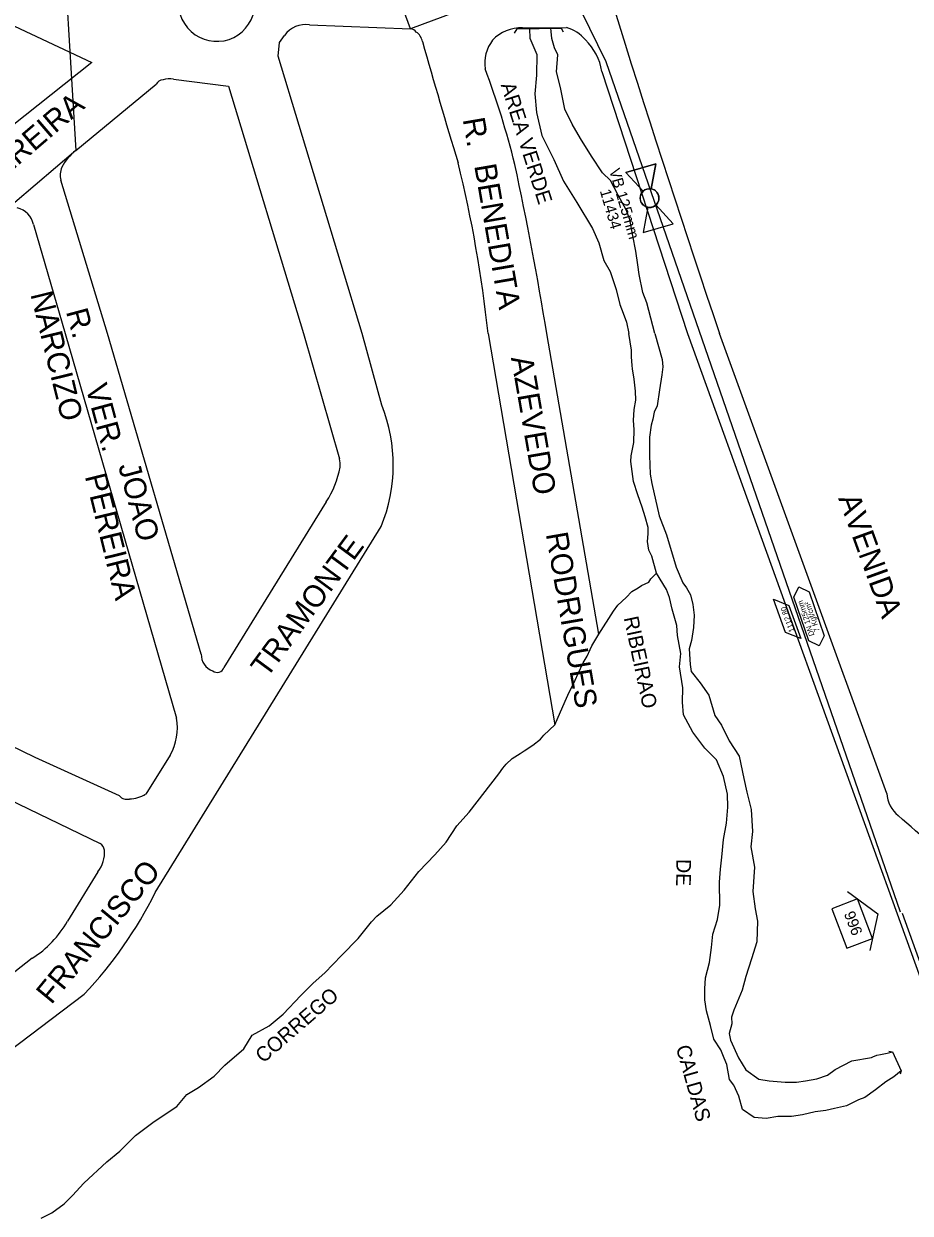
# Model space of a CAD drawing. Extents: x 325709 to 364434, y 7573432 to 7597073.
# Drawn here: x 338528.6 to 338770.3, y 7587762.1 to 7588086.4 of the extents above; entities that cross this region are included whole.
import ezdxf

# ---------------------------------------------------------------- set-up
doc = ezdxf.new("R2010")
doc.units = 0
for name, color, linetype in [('EDIFEXISTENT', 7, 'Continuous'), ('EDIFIDENTIF', 7, 'Continuous'), ('EDIFOBRAEXIS', 7, 'Continuous'), ('FORMATO', 7, 'Continuous'), ('LIMITE_BAIRROS_MUNICIPIOS', 7, 'Continuous'), ('LOGRADOURO', 7, 'Continuous'), ('LOGRADOURO_TEXTO', 7, 'Continuous'), ('NUM_REF', 7, 'Continuous'), ('SIMBOLO', 7, 'Continuous'), ('TEXTO', 7, 'Continuous'), ('TUBO_PEAD_GN_125', 7, 'Continuous'), ('VALVULA_PEAD_125', 7, 'Continuous')]:
    doc.layers.add(name, color=color, linetype=linetype)

# ---------------------------------------------------------------- blocks, each defined once
blk = doc.blocks.new('VALVULA_PEAD_DN_125')
at = {"layer": 'VALVULA_PEAD_125'}
for points in [[(-1.14, 0.57), (-4.25, 2.13), (-4.25, -2.13), (-1.14, -0.57)], [(-1.14, -0.57), (-4.25, -2.13), (-4.25, 2.13), (-1.14, 0.57)], [(1.14, -0.57), (4.25, -2.13), (4.25, 2.13), (1.14, 0.57)], [(1.14, -0.57), (4.25, -2.13), (4.25, 2.13), (1.14, 0.57)]]:
    blk.add_lwpolyline(points, dxfattribs=at)
blk.add_circle((0, 0), 1.28, dxfattribs=at)
for start, end in [(90, 270), (153.4349, 206.5651), (270, 90), (0, 26.5651), (333.4349, 0)]:
    blk.add_arc((0, 0), 1.28, start, end, dxfattribs=at)
blk = doc.blocks.new('NUM_REF')
at = {"layer": 'NUM_REF'}
blk.add_lwpolyline([(-4.3125, 0.9375), (0, 3.75), (4.3125, 0.9375)], dxfattribs=at)
blk.add_lwpolyline([(2.875, -1.875), (2.875, 1.875), (-2.875, 1.875), (-2.875, -1.875)], close=True, dxfattribs=at)

msp = doc.modelspace()

# ---------------------------------------------------------------- linework, layer by layer
at = {"layer": 'EDIFEXISTENT'}
for p, q in [((338662.44, 7588083.88), (338663.12, 7588085.07)), ((338663.12, 7588085.07), (338675.13, 7588085.24)), ((338675.13, 7588085.24), (338675.69, 7588084.26)), ((338764.43, 7587806.26), (338765.47, 7587806.07)), ((338765.47, 7587806.07), (338767.81, 7587800.88)), ((338767.81, 7587800.88), (338767.49, 7587799.99))]:
    msp.add_line(p, q, dxfattribs=at)
at = {"layer": 'EDIFOBRAEXIS'}
for points in [[(338666.51, 7588085.05), (338666.58, 7588082.49), (338668.52, 7588078), (338668.41, 7588072.4), (338667.97, 7588067.35), (338668.41, 7588062.26), (338669.88, 7588055.92), (338673.15, 7588049.43), (338675.73, 7588043.45), (338679.43, 7588037.7), (338683.64, 7588030.56), (338685.36, 7588026.65), (338686.75, 7588021.82), (338688.49, 7588018.9), (338690.13, 7588013.92), (338691.1, 7588009.85), (338691.98, 7588007.5), (338692.93, 7588005.02), (338693.61, 7588001.91)], [(338700.67, 7588001.91), (338698.52, 7588010.31), (338697.43, 7588013.09), (338696.35, 7588018.07), (338695.98, 7588020.7), (338695.49, 7588024.37), (338694.62, 7588028.55), (338693.85, 7588033), (338692.87, 7588035.7), (338690.68, 7588039.71), (338688.58, 7588043.67), (338686.41, 7588045.73), (338683.36, 7588050.27), (338680.35, 7588055.16), (338678.14, 7588059.02), (338676.14, 7588063.11), (338674.95, 7588069.03), (338673.83, 7588073.28), (338674.25, 7588077.94), (338673.34, 7588079.86), (338672.61, 7588082.41), (338672.4, 7588084.34), (338672.31, 7588085.22)], [(338533.42, 7587760.74), (338536.3, 7587762.18), (338539.66, 7587764.61), (338541.88, 7587766.91), (338545.05, 7587770.25), (338551.28, 7587776.1), (338554.84, 7587779.01), (338559.05, 7587783.25), (338564.2, 7587787.03), (338570.36, 7587791.13), (338573.13, 7587794.39), (338576.24, 7587796.32), (338580.56, 7587799.46), (338583.46, 7587802.42), (338588.58, 7587806.84), (338590.91, 7587810.61), (338595.56, 7587813.2), (338599.37, 7587816.35), (338604.16, 7587821.42), (338607.56, 7587824.77), (338610.72, 7587827.65), (338615.25, 7587832.3), (338619.82, 7587836.94), (338623.44, 7587841.56), (338624.88, 7587843.06), (338628.71, 7587846.18), (338632.29, 7587850.16), (338636.29, 7587855.2), (338640.65, 7587859.77), (338643.8, 7587863.27), (338646.64, 7587867.67), (338650.04, 7587871.4), (338658.09, 7587881.9), (338659.25, 7587883.38), (338660.13, 7587884.52), (338661.74, 7587886.1), (338663.96, 7587887.46), (338665.03, 7587888.13), (338667.43, 7587889.69), (338669.47, 7587891.35), (338670.43, 7587892.4), (338673.38, 7587895.21), (338676.23, 7587901.72), (338676.98, 7587903.32), (338678.98, 7587907.44), (338679.78, 7587909.25), (338681.08, 7587912.1), (338682.24, 7587913.96), (338682.99, 7587915.74), (338683.49, 7587916.8), (338685.4, 7587919.94), (338689.37, 7587926.22), (338690.55, 7587927.83), (338692.84, 7587929.95), (338694.41, 7587931.61), (338696.07, 7587932.58), (338697.01, 7587933.22), (338699.03, 7587934.17), (338699.58, 7587935.06), (338701.15, 7587936.62), (338699.88, 7587941.23), (338698.98, 7587942.85), (338698.63, 7587945.2), (338698.82, 7587947.29), (338698.81, 7587949.09), (338698.01, 7587951.92), (338697.18, 7587954.58), (338696.04, 7587957.92), (338694.8, 7587961.62), (338694.16, 7587967.01), (338694.2, 7587968.61), (338694.94, 7587972.22), (338694.99, 7587975.8), (338694.8, 7587978.23), (338694.98, 7587981.22), (338695.5, 7587983.79), (338695.41, 7587986.24), (338695.06, 7587989.52), (338694.54, 7587992.28), (338694.5, 7587993.24), (338694.31, 7587995.58), (338694.3, 7587997.45), (338693.61, 7588001.91)], [(338700.67, 7588001.91), (338702.68, 7587994.86), (338702.83, 7587992.86), (338702.61, 7587990.66), (338701.93, 7587986.62), (338701.27, 7587982.25), (338700.49, 7587980.47), (338700.1, 7587978.57), (338699.63, 7587976.92), (338699.24, 7587973.72), (338699.17, 7587968.64), (338699.41, 7587963.57), (338699.85, 7587961.06), (338701.81, 7587952.25), (338703.8, 7587947.09), (338706.51, 7587938.25), (338708.29, 7587933.95), (338709.26, 7587932.64), (338710.39, 7587930.67), (338710.99, 7587928.06), (338711.34, 7587925.17), (338711.18, 7587921.77), (338710.65, 7587918.19), (338710.03, 7587915.95), (338710.33, 7587911.69), (338710.55, 7587909.82), (338713.03, 7587906.69), (338715.36, 7587903.33), (338717.01, 7587897.74), (338718.8, 7587895.13), (338720.91, 7587890.91), (338723.65, 7587886.69), (338724.91, 7587880.56), (338725.74, 7587876.86), (338726.91, 7587872.15), (338727.28, 7587866.17), (338726.87, 7587861.98), (338727.82, 7587856.38), (338727.36, 7587849.81), (338728.02, 7587845.1), (338728.6, 7587841.7), (338728.48, 7587836.1), (338726.99, 7587831.39), (338725.5, 7587826.64), (338724.5, 7587822.91), (338722.18, 7587817.41), (338721.56, 7587815.48), (338721.67, 7587813.71), (338720.93, 7587811.09), (338721.32, 7587809.24), (338723.5, 7587804.44), (338725.5, 7587801.13), (338729.02, 7587798.59), (338731.79, 7587798.2), (338736.18, 7587797.82), (338739.25, 7587797.81), (338741.75, 7587798.16), (338744.85, 7587798.68), (338747.73, 7587799.67), (338749.78, 7587801.23), (338754.33, 7587803.61), (338759.72, 7587804.53), (338760.1, 7587804.69), (338761.14, 7587805.2), (338762.2, 7587805.34), (338764.03, 7587805.68), (338765.47, 7587806.07)], [(338767.81, 7587800.88), (338765.82, 7587799.22), (338763.67, 7587797.91), (338760.77, 7587795.66), (338757.86, 7587793.62), (338756.19, 7587792.95), (338752.88, 7587791.35), (338749.61, 7587790.57), (338747.26, 7587790.1), (338744.34, 7587789.68), (338740.9, 7587788.89), (338737.88, 7587788.47), (338734.18, 7587788.45), (338730.99, 7587787.92), (338727.74, 7587788.18), (338724.58, 7587790.34), (338723.59, 7587793.96), (338722.23, 7587796.97), (338721, 7587798.56), (338720.27, 7587802.59), (338719.6, 7587804.31), (338718.65, 7587806.59), (338716.72, 7587809.52), (338715.81, 7587813.29), (338714.77, 7587817.27), (338714.3, 7587820.23), (338714.28, 7587823.22), (338714.44, 7587826.22), (338715.58, 7587830.46), (338716.06, 7587834.52), (338716.47, 7587838.13), (338717.71, 7587842.12), (338718.35, 7587846.05), (338718.26, 7587852.37), (338718.57, 7587855.84), (338718.9, 7587859.14), (338719.38, 7587863.94), (338720.19, 7587868.38), (338720.54, 7587872.75), (338720.49, 7587876.3), (338719.42, 7587881.11), (338717.47, 7587885.69), (338714.25, 7587888.84), (338711.06, 7587893.26), (338708.49, 7587897.94), (338708.16, 7587901.43), (338708.29, 7587905.29), (338707.34, 7587911.04), (338707.7, 7587914.65), (338706.81, 7587919.56), (338706.66, 7587922.35), (338705.37, 7587926.78), (338704.61, 7587929.95), (338703.81, 7587932.12), (338701.15, 7587936.62)]]:
    msp.add_lwpolyline(points, dxfattribs=at)
msp.add_arc((338581.22, 7588092.03), 10.42, 159.1732, 342.1187, dxfattribs=at)
at = {"layer": 'LIMITE_BAIRROS_MUNICIPIOS'}
msp.add_lwpolyline([(338658.06, 7588094.03), (338634.08, 7588085.05), (338616.69, 7588132.14), (338538.57, 7588122.47), (338542.82, 7588051.83), (338520.53, 7588032.92), (338360.99, 7588105.23)], dxfattribs=at)
at = {"layer": 'LOGRADOURO'}
for p, q in [((338481.39, 7588106.81), (338547.18, 7588075.85)), ((338606.55, 7588086.12), (338634.08, 7588085.05)), ((338664.61, 7588085.29), (338676.54, 7588085.39)), ((338547.18, 7588075.85), (338507.36, 7588044.2)), ((338686.2, 7588073.43), (338709.6, 7588001.91)), ((338542.82, 7588051.83), (338564.7, 7588069.9)), ((338569.46, 7588071.27), (338584.44, 7588069.41)), ((338584.44, 7588069.41), (338604.89, 7588001.91)), ((338551.45, 7588001.91), (338538.71, 7588043.74)), ((338531.25, 7588031.67), (338539.96, 7588001.91)), ((338577, 7587914.52), (338551.45, 7588001.91)), ((338604.89, 7588001.91), (338614.74, 7587967.79)), ((338626.27, 7587982.37), (338620.9, 7588001.91)), ((338655.22, 7588001.91), (338673.38, 7587895.21)), ((338685.4, 7587919.94), (338671.22, 7588001.91)), ((338709.6, 7588001.91), (338774.17, 7587823.04)), ((338763.89, 7587876.54), (338718.3, 7588001.91)), ((338611.08, 7587956.05), (338583.21, 7587910.83)), ((338564.47, 7587849.53), (338626.07, 7587949.34)), ((338531.75, 7587886.29), (338510.24, 7587896.81)), ((338481.39, 7587895.74), (338549.47, 7587862.88)), ((338568.55, 7587886.95), (338561.87, 7587876.35)), ((338554.69, 7587875.85), (338531.75, 7587886.29)), ((338548.84, 7587855.14), (338540.52, 7587841.67)), ((338530.95, 7587831.57), (338521.05, 7587823.9)), ((338481.39, 7587773.64), (338545.14, 7587821.79))]:
    msp.add_line(p, q, dxfattribs=at)
for points in [[(338620.9, 7588001.91), (338597.95, 7588077.59), (338598.36, 7588081.32), (338599.74, 7588083.23)], [(338539.96, 7588001.91), (338570.31, 7587897.05), (338570.31, 7587897.05)]]:
    msp.add_lwpolyline(points, dxfattribs=at)
for centre, radius, start, end in [((342216.86, 7589185.73), 3693.42, 195.94813, 198.69444), ((338605.46, 7588079.22), 6.98, 81.0018, 144.9293), ((338633.65, 7588082.53), 2.55, 39.195, 80.4315), ((338664.24, 7588074.55), 10.75, 88.0237, 136.5451), ((338674.11, 7588075.95), 9.74, 38.5407, 75.582), ((338633.55, 7588080.98), 3.79, 8.9825, 56.7541), ((340672.54, 7588662.36), 2116.5, 195.92696, 196.8593), ((338664.6, 7588075.65), 10.3, 142.3791, 188.4331), ((338671.36, 7588071.17), 15.01, 8.6388, 46.2863), ((338431.44, 7587990.78), 238.04, 13.926, 20.5), ((338566.86, 7588068.69), 2.48, 96.2536, 150.7839), ((338568.25, 7588065.84), 5.56, 77.4466, 107.3296), ((338550.52, 7588041.62), 12.79, 127.0065, 153.7898), ((338543.68, 7588045.05), 5.14, 154.4499, 194.7689), ((338306.42, 7587964.57), 350.79, 6.1105, 13.8469), ((337802.41, 7587861.47), 880.08, 9.18252, 12.24089), ((338525.7, 7588030.66), 5.64, 10.3111, 78.1255), ((338585.02, 7587966.11), 44.34, 337.7871, 21.5177), ((338605.95, 7587966.18), 8.94, 355.8758, 10.3966), ((338589.24, 7587970.25), 26.06, 326.9769, 349.5723), ((338581.81, 7587914.45), 4.81, 179.1907, 249.4848), ((338581.35, 7587911.51), 1.98, 231.8524, 340.0056), ((338554.75, 7587894.56), 15.76, 331.1141, 9.0904), ((338556.76, 7587877.69), 2.77, 221.6465, 284.1169), ((338557.26, 7587883.54), 8.53, 271.1632, 302.6476), ((338772.27, 7587877.03), 8.39, 183.3032, 231.3012), ((334180.06, 7582667.17), 6936.47, 48.396928, 48.602266), ((338542.25, 7587860.36), 8.4, 321.5855, 4.7838), ((338548, 7587860.68), 2.65, 8.3963, 56.3274), ((338461.48, 7587900.7), 115, 316.6743, 333.5828), ((338515.16, 7587856.12), 29.19, 302.7426, 330.3327)]:
    msp.add_arc(centre, radius, start, end, dxfattribs=at)
at = {"layer": 'SIMBOLO'}
for points in [[(338742.68, 7587918.13), (338738.58, 7587930.08), (338739.94, 7587932.85), (338739.94, 7587932.85), (338742.72, 7587931.5), (338746.82, 7587919.55), (338745.46, 7587916.77), (338745.46, 7587916.77)], [(338737.19, 7587927.79), (338740.44, 7587918.75), (338736.24, 7587920.43), (338732.99, 7587929.47)]]:
    msp.add_lwpolyline(points, close=True, dxfattribs=at)
at = {"layer": 'TUBO_PEAD_GN_125'}
for points in [[(338676.15, 7588099.03), (338687.27, 7588076.12), (338767.49, 7587844.22)], [(338768.07, 7587843.9), (338778.17, 7587815.84), (338794.34, 7587790.92), (338811.62, 7587771.98), (338827.69, 7587759.23), (338914.51, 7587681.66)]]:
    msp.add_lwpolyline(points, dxfattribs=at)

# ---------------------------------------------------------------- block references
at = {"layer": 'FORMATO', "xscale": 1.9999999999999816, "yscale": 1.9999999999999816, "rotation": -69.13104796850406}
msp.add_blockref('NUM_REF', (338754.47, 7587841.05), dxfattribs=at)
at = {"layer": 'VALVULA_PEAD_125', "xscale": 1.9999999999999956, "yscale": 1.9999999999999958, "rotation": -73.85454076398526}
msp.add_blockref('VALVULA_PEAD_DN_125', (338699.22, 7588038.88), dxfattribs=at)

# ---------------------------------------------------------------- texts
for s, rotation, p in [('VB 125mm', 286.1455, (338688.18, 7588046.47)), ('11434', 286.1455, (338685.64, 7588040.85)), ('996', 290.869, (338752.16, 7587843.73))]:
    msp.add_text(s, height=3, rotation=rotation).set_placement(p)
at = {"layer": 'EDIFIDENTIF'}
for s, rotation, p in [('AREA VERDE', 287.5621, (338658.61, 7588069.74)), ('RIBEIRAO', 282.0118, (338692.16, 7587924.4)), ('DE', 269.1344, (338706.56, 7587858.67)), ('CORREGO', 40.8926, (338593.91, 7587802.81)), ('CALDAS', 285.7583, (338706.35, 7587807.31))]:
    msp.add_text(s, height=4, rotation=rotation, dxfattribs=at).set_placement(p)
at = {"layer": 'LOGRADOURO_TEXTO'}
for s, rotation, p in [('PEREIRA', 40.6127, (338518.88, 7588040.66)), ('R.', 279.8117, (338648.27, 7588060.38)), ('BENEDITA', 279.8117, (338651.4, 7588047.75)), ('NARCIZO', 283.8265, (338530.43, 7588012.67)), ('R.', 285.0568, (338540.09, 7588007.95)), ('AZEVEDO', 279.8117, (338661.41, 7587995.35)), ('VER.', 285.0568, (338545.43, 7587987.35)), (' JOAO', 285.0568, (338553.75, 7587968.01)), ('PEREIRA', 283.8265, (338545.25, 7587963.06)), ('AVENIDA', 289.9837, (338750.61, 7587956.99)), ('TRAMONTE', 53.5624, (338594.92, 7587907.8)), ('RODRIGUES', 279.8117, (338670.92, 7587947.31)), ('FRANCISCO', 50.4758, (338536.15, 7587818.76))]:
    msp.add_text(s, height=6, rotation=rotation, dxfattribs=at).set_placement(p)
at = {"layer": 'TEXTO'}
for s, rotation, p in [('DN 125mm', 108.9297, (338744.18, 7587919.72)), ('1112,80', 109.7658, (338738.76, 7587920.79)), ('7 Kgf/cm²', 109.4419, (338745.67, 7587920.9))]:
    msp.add_text(s, height=1.5, rotation=rotation, dxfattribs=at).set_placement(p)

doc.saveas('drawing.dxf')
